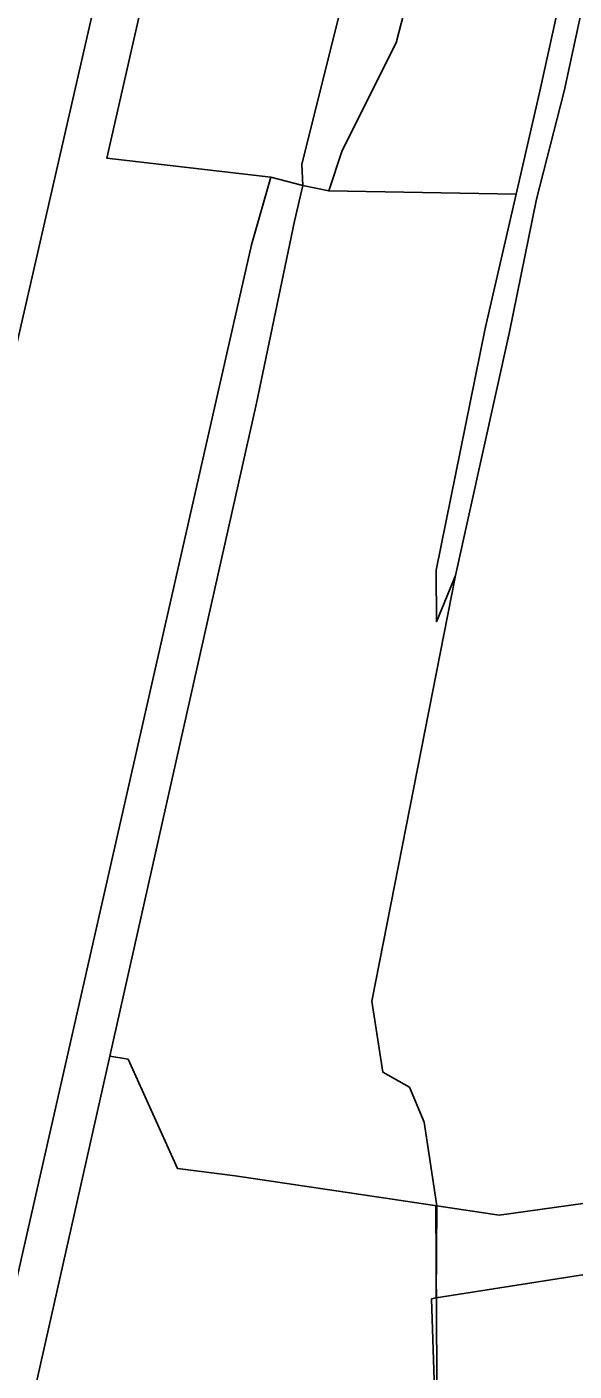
# Model space of a CAD drawing. Extents: x 160203 to 161530, y 379528 to 381797.
# Drawn here: x 161142.8 to 161183.5, y 381526.6 to 381626.4 of the extents above; entities that cross this region are included whole.
import ezdxf

# ---------------------------------------------------------------- set-up
doc = ezdxf.new("R2010")
doc.units = 0
for name, color, linetype in [('IMGEO_Erf', 7, 'Continuous'), ('IMGEO_Gemengd_bos', 7, 'Continuous'), ('IMGEO_Grasland_agrarisch', 7, 'Continuous'), ('IMGEO_Groenvoorziening', 7, 'Continuous'), ('IMGEO_Hek', 7, 'Continuous'), ('IMGEO_Loofbos', 7, 'Continuous'), ('IMGEO_Parkeervlak_onverhard', 7, 'Continuous'), ('IMGEO_Rijbaan_lokaal_halfverhard', 7, 'Continuous'), ('IMGEO_Waterloop', 7, 'Continuous')]:
    doc.layers.add(name, color=color, linetype=linetype)

msp = doc.modelspace()

# ---------------------------------------------------------------- linework, layer by layer
at = {"layer": 'IMGEO_Erf'}
msp.add_lwpolyline([(160993.42, 381551.198), (161084.451, 381527.503), (161086.703, 381538.354), (161095.681, 381581.608), (161135.061, 381572.388), (161158.052, 381672.687), (161157.618, 381684.28), (161157.484, 381687.862), (161158.19, 381693.54), (161146.091, 381697.414), (161144.084, 381689.603), (161135.333, 381691.637), (161096.005, 381700.78), (161094.124, 381701.218), (161090.115, 381702.121), (161088.633, 381702.455), (161073.985, 381705.754)], dxfattribs=at)
at = {"layer": 'IMGEO_Gemengd_bos'}
msp.add_lwpolyline([(161165.25, 381614.25), (161179.168, 381614.009), (161180.929, 381621.673), (161189.356, 381659.904), (161189.356, 381662.058), (161182.937, 381669.709), (161182.049, 381669.654), (161179.463, 381654.582), (161174.577, 381636.356), (161172.546, 381634.099), (161170.25, 381625.25), (161166.25, 381617.25)], close=True, dxfattribs=at)
at = {"layer": 'IMGEO_Grasland_agrarisch'}
for points in [[(161191.067, 381660.195), (161182.744, 381621.654), (161180.69, 381613.626), (161178.669, 381603.783), (161174.669, 381585.684), (161168.462, 381554.056), (161169.269, 381548.772), (161171.249, 381547.669), (161172.347, 381545.061), (161173.282, 381538.852)], [(161156.278, 381649.658), (161148.755, 381616.686), (161160.939, 381615.268), (161163.313, 381614.659), (161163.25, 381616.25), (161167.187, 381631.998)], [(161173.282, 381538.852), (161177.913, 381538.161), (161185.198, 381539.171), (161184.627, 381544.503), (161184.749, 381547.119)]]:
    msp.add_lwpolyline(points, dxfattribs=at)
at = {"layer": 'IMGEO_Groenvoorziening'}
for points in [[(161189.356, 381659.904), (161180.929, 381621.673), (161179.168, 381614.009), (161176.868, 381604.039), (161173.22, 381586.077), (161173.25, 381582.25), (161174.669, 381585.684), (161178.669, 381603.783), (161180.69, 381613.626), (161182.744, 381621.654), (161191.067, 381660.195)], [(161167.187, 381631.998), (161163.25, 381616.25), (161163.313, 381614.659), (161165.25, 381614.25), (161166.25, 381617.25), (161170.25, 381625.25), (161172.546, 381634.099)]]:
    msp.add_lwpolyline(points, dxfattribs=at)
at = {"layer": 'IMGEO_Hek'}
for points in [[(161167.132, 381539.77), (161158.296, 381541.089), (161154.021, 381541.621), (161150.345, 381549.758), (161148.978, 381549.977)], [(161185.198, 381539.171), (161177.913, 381538.161), (161173.282, 381538.852), (161167.132, 381539.77)], [(161173.201, 381538.864), (161173.294, 381522.357), (161179.298, 381520.034)]]:
    msp.add_lwpolyline(points, dxfattribs=at)
at = {"layer": 'IMGEO_Loofbos'}
for points in [[(161140.127, 381526.12), (161140.553, 381526.789), (161159.511, 381610.256), (161160.939, 381615.268), (161148.755, 381616.686), (161156.278, 381649.658), (161162.382, 381680.295), (161163.869, 381688.444), (161165.127, 381694.448), (161165.875, 381698.017), (161171.355, 381697.357), (161169.918, 381698.883), (161169.918, 381709.529), (161165.529, 381709.874), (161165.122, 381704.221), (161158.19, 381693.54), (161157.484, 381687.862), (161157.618, 381684.28), (161158.052, 381672.687), (161135.061, 381572.388), (161095.681, 381581.608), (161086.703, 381538.354), (161084.451, 381527.503), (161125.473, 381518.111)], [(161173.103, 381525.16), (161172.893, 381531.953), (161173.24, 381532.012), (161173.282, 381538.852), (161167.132, 381539.77), (161158.296, 381541.089), (161154.021, 381541.621), (161150.345, 381549.758), (161148.978, 381549.977), (161147.219, 381542.153), (161144.642, 381530.694), (161143.234, 381524.432)]]:
    msp.add_lwpolyline(points, dxfattribs=at)
msp.add_lwpolyline([(161174.669, 381585.684), (161173.25, 381582.25), (161173.22, 381586.077), (161176.868, 381604.039), (161179.168, 381614.009), (161165.25, 381614.25), (161163.313, 381614.659), (161162.701, 381612.008), (161159.883, 381598.476), (161148.978, 381549.977), (161150.345, 381549.758), (161154.021, 381541.621), (161158.296, 381541.089), (161167.132, 381539.77), (161173.282, 381538.852), (161172.347, 381545.061), (161171.249, 381547.669), (161169.269, 381548.772), (161168.462, 381554.056)], close=True, dxfattribs=at)
at = {"layer": 'IMGEO_Parkeervlak_onverhard'}
msp.add_lwpolyline([(161185.718, 381535.87), (161185.198, 381539.171), (161177.913, 381538.161), (161173.282, 381538.852), (161173.24, 381532.012), (161186.01, 381534.021)], close=True, dxfattribs=at)
at = {"layer": 'IMGEO_Rijbaan_lokaal_halfverhard'}
msp.add_lwpolyline([(161234.151, 381591.661), (161232.976, 381589.575), (161231.422, 381587.275), (161226.67, 381581.233), (161222.579, 381576.491), (161217.179, 381570.852), (161213.675, 381567.547), (161211.247, 381565.413), (161208.81, 381562.683), (161203.79, 381557.784), (161199.361, 381553.398), (161199.181, 381553.219), (161196.083, 381549.75), (161195.112, 381547.262), (161192.616, 381541.183), (161190.668, 381537.663), (161188.786, 381535.102), (161187.457, 381534.249), (161186.01, 381534.021), (161173.24, 381532.012), (161172.893, 381531.953), (161173.103, 381525.16)], dxfattribs=at)
at = {"layer": 'IMGEO_Waterloop'}
msp.add_lwpolyline([(161127.845, 381528.779), (161126.859, 381524.444), (161139.216, 381521.911), (161140.874, 381522.125), (161142.339, 381522.932), (161142.896, 381523.617), (161143.234, 381524.432), (161144.642, 381530.694), (161147.219, 381542.153), (161148.978, 381549.977), (161159.883, 381598.476), (161162.701, 381612.008), (161163.313, 381614.659), (161160.939, 381615.268), (161159.511, 381610.256), (161140.553, 381526.789), (161140.127, 381526.12), (161139.374, 381525.869), (161138.635, 381525.838)], close=True, dxfattribs=at)

doc.saveas('drawing.dxf')
